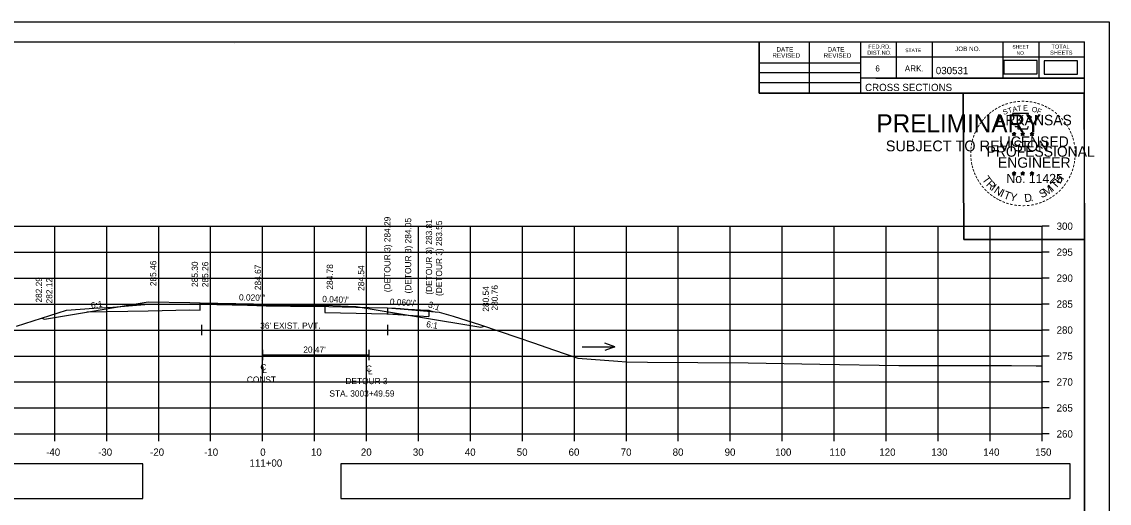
# Model space of a CAD drawing. Extents: x 285 to 4233, y -659 to 3710.
# Drawn here: x 492.9 to 702.2, y 310.1 to 402.8 of the extents above; entities that cross this region are included whole.
import ezdxf

# ---------------------------------------------------------------- set-up
doc = ezdxf.new("R2010")
doc.units = 0
for name, color, linetype in [('R_Alt Surface', 7, 'Continuous'), ('R_Axis', 7, 'Continuous'), ('R_Axis Annot', 7, 'Continuous'), ('R_Border', 7, 'Continuous'), ('R_Border PE', 7, 'Continuous'), ('R_Border Prem', 7, 'Continuous'), ('R_Detour', 7, 'Continuous'), ('R_Exist Surface', 7, 'Continuous'), ('R_Fin Surface', 7, 'Continuous'), ('R_Grid', 7, 'Continuous'), ('R_No Plot', 7, 'Continuous'), ('R_Water', 7, 'Continuous'), ('R_Water Annot', 7, 'Continuous'), ('R_Xsect Elev', 7, 'Continuous'), ('R_Xsect Slope', 7, 'Continuous')]:
    doc.layers.add(name, color=color, linetype=linetype)

msp = doc.modelspace()

# ---------------------------------------------------------------- linework, layer by layer
at = {"layer": 'R_Alt Surface'}
for points in [[(505.44, 346.97), (517.28, 347.21), (525.28, 347.37), (527.28, 347.33), (527.28, 348.58), (551.28, 348.1), (551.28, 346.85), (551.28, 346.85), (557.28, 346.73), (566.12, 346.55)], [(527.49, 344.48), (527.49, 342.48)], [(527.49, 343.48), (563.29, 343.48)], [(563.29, 344.48), (563.29, 342.48)], [(539.28, 339.7), (539.28, 337.7)], [(559.75, 339.7), (559.75, 337.7)], [(539.28, 338.7), (559.75, 338.7)]]:
    msp.add_lwpolyline(points, dxfattribs=at)
at = {"layer": 'R_Axis'}
for p, q in [((689.28, 323.49), (689.28, 363.49)), ((690.68, 363.49), (689.28, 363.49)), ((690.68, 358.49), (689.28, 358.49)), ((690.68, 353.49), (689.28, 353.49)), ((690.68, 348.49), (689.28, 348.49)), ((690.68, 343.49), (689.28, 343.49)), ((690.68, 338.49), (689.28, 338.49)), ((690.68, 333.49), (689.28, 333.49)), ((690.68, 328.49), (689.28, 328.49)), ((389.28, 323.49), (689.28, 323.49)), ((499.28, 322.09), (499.28, 323.49)), ((509.28, 322.09), (509.28, 323.49)), ((519.28, 322.09), (519.28, 323.49)), ((529.28, 322.09), (529.28, 323.49)), ((539.28, 322.09), (539.28, 323.49)), ((549.28, 322.09), (549.28, 323.49)), ((559.28, 322.09), (559.28, 323.49)), ((569.28, 322.09), (569.28, 323.49)), ((579.28, 322.09), (579.28, 323.49)), ((589.28, 322.09), (589.28, 323.49)), ((599.28, 322.09), (599.28, 323.49)), ((609.28, 322.09), (609.28, 323.49)), ((619.28, 322.09), (619.28, 323.49)), ((629.28, 322.09), (629.28, 323.49)), ((639.28, 322.09), (639.28, 323.49)), ((649.28, 322.09), (649.28, 323.49)), ((659.28, 322.09), (659.28, 323.49)), ((669.28, 322.09), (669.28, 323.49)), ((679.28, 322.09), (679.28, 323.49)), ((689.28, 322.09), (689.28, 323.49)), ((690.68, 323.49), (689.28, 323.49))]:
    msp.add_line(p, q, dxfattribs=at)
at = {"layer": 'R_Axis Annot'}
for points in [[(681.91, 392.8), (688.36, 392.8), (688.36, 395.36), (681.91, 395.36)], [(689.66, 392.73), (696.12, 392.73), (696.12, 395.29), (689.66, 395.29)], [(388.91, 311.08), (516.24, 311.08), (516.24, 317.73), (388.91, 317.73)], [(554.36, 311.09), (694.72, 311.09), (694.72, 317.75), (554.36, 317.75)]]:
    msp.add_lwpolyline(points, close=True, dxfattribs=at)
at = {"layer": 'R_Border'}
for p, q in [((381.28, 398.95), (697.46, 398.95)), ((533.8, 398.69), (533.8, 398.69)), ((533.8, 398.69), (533.8, 398.69)), ((634.82, 389.07), (634.82, 398.95)), ((644.5, 389.07), (644.5, 398.95)), ((654.36, 398.95), (654.36, 389.07)), ((661.2, 398.95), (661.2, 392.01)), ((668.14, 398.95), (668.14, 392.01)), ((681.72, 398.95), (681.72, 392.01)), ((688.66, 398.95), (688.66, 392.01)), ((697.46, 193.49), (697.46, 398.95)), ((697.46, 396.01), (654.36, 396.01)), ((697.46, 396.03), (697.46, 396.03)), ((634.82, 394.93), (654.36, 394.93)), ((634.82, 393.07), (654.36, 393.07)), ((697.46, 392.01), (654.36, 392.01)), ((657.32, 392.01), (697.46, 392.01)), ((634.82, 391.13), (654.36, 391.13)), ((697.46, 389.07), (634.82, 389.07))]:
    msp.add_line(p, q, dxfattribs=at)
at = {"layer": 'R_Border PE'}
for p, q in [((683.54, 381.33), (683.89, 381.21)), ((683.54, 381.33), (683.8, 381.28)), ((683.54, 381.33), (683.78, 381.2)), ((683.68, 380.92), (683.89, 381.21)), ((683.68, 380.92), (683.8, 381.16)), ((683.68, 380.92), (683.89, 381.13)), ((683.89, 381.58), (683.85, 381.33)), ((683.89, 381.21), (683.89, 381.58)), ((683.89, 381.58), (683.94, 381.33)), ((684.24, 381.33), (683.89, 381.21)), ((684.11, 380.92), (683.89, 381.21)), ((684.11, 380.92), (683.89, 381.13)), ((684.24, 381.33), (683.95, 381.28)), ((684.11, 380.92), (683.97, 381.21)), ((684.24, 381.33), (684.04, 381.22)), ((685.21, 381.33), (685.56, 381.21)), ((685.21, 381.33), (685.47, 381.28)), ((685.21, 381.33), (685.45, 381.2)), ((685.35, 380.92), (685.56, 381.21)), ((685.35, 380.92), (685.47, 381.16)), ((685.35, 380.92), (685.56, 381.13)), ((685.56, 381.58), (685.52, 381.33)), ((685.56, 381.21), (685.56, 381.58)), ((685.56, 381.58), (685.61, 381.33)), ((685.91, 381.33), (685.56, 381.21)), ((685.78, 380.92), (685.56, 381.21)), ((685.78, 380.92), (685.56, 381.13)), ((685.91, 381.33), (685.62, 381.28)), ((685.78, 380.92), (685.64, 381.21)), ((685.91, 381.33), (685.71, 381.22)), ((686.98, 381.31), (687.33, 381.2)), ((686.98, 381.31), (687.23, 381.27)), ((686.98, 381.31), (687.22, 381.19)), ((687.11, 380.91), (687.33, 381.2)), ((687.11, 380.91), (687.24, 381.15)), ((687.11, 380.91), (687.33, 381.12)), ((687.33, 381.57), (687.29, 381.32)), ((687.33, 381.2), (687.33, 381.57)), ((687.33, 381.57), (687.38, 381.32)), ((687.67, 381.31), (687.33, 381.2)), ((687.54, 380.91), (687.33, 381.2)), ((687.54, 380.91), (687.33, 381.12)), ((687.67, 381.31), (687.39, 381.26)), ((687.54, 380.91), (687.4, 381.2)), ((687.67, 381.31), (687.47, 381.21)), ((683.54, 373.75), (683.89, 373.64)), ((683.54, 373.75), (683.79, 373.71)), ((683.54, 373.75), (683.78, 373.63)), ((683.67, 373.34), (683.89, 373.64)), ((683.67, 373.34), (683.8, 373.59)), ((683.67, 373.34), (683.89, 373.56)), ((683.89, 374.01), (683.85, 373.75)), ((683.89, 373.64), (683.89, 374.01)), ((683.89, 374.01), (683.94, 373.76)), ((684.24, 373.75), (683.89, 373.64)), ((684.1, 373.34), (683.89, 373.64)), ((684.1, 373.34), (683.89, 373.56)), ((684.24, 373.75), (683.95, 373.7)), ((684.1, 373.34), (683.97, 373.64)), ((684.24, 373.75), (684.03, 373.65)), ((685.21, 373.75), (685.56, 373.64)), ((685.21, 373.75), (685.46, 373.71)), ((685.21, 373.75), (685.45, 373.63)), ((685.34, 373.34), (685.56, 373.64)), ((685.34, 373.34), (685.47, 373.59)), ((685.34, 373.34), (685.56, 373.56)), ((685.56, 374.01), (685.52, 373.75)), ((685.56, 373.64), (685.56, 374.01)), ((685.56, 374.01), (685.61, 373.76)), ((685.91, 373.75), (685.56, 373.64)), ((685.77, 373.34), (685.56, 373.64)), ((685.77, 373.34), (685.56, 373.56)), ((685.91, 373.75), (685.62, 373.7)), ((685.77, 373.34), (685.63, 373.64)), ((685.91, 373.75), (685.7, 373.65)), ((686.98, 373.74), (687.33, 373.63)), ((686.98, 373.74), (687.23, 373.7)), ((686.98, 373.74), (687.21, 373.62)), ((687.11, 373.33), (687.33, 373.63)), ((687.11, 373.33), (687.24, 373.58)), ((687.11, 373.33), (687.32, 373.55)), ((687.33, 374), (687.28, 373.74)), ((687.54, 373.33), (687.32, 373.55)), ((687.33, 373.63), (687.33, 374)), ((687.33, 374), (687.37, 373.75)), ((687.67, 373.74), (687.33, 373.63)), ((687.54, 373.33), (687.33, 373.63)), ((687.67, 373.74), (687.39, 373.69)), ((687.54, 373.33), (687.4, 373.63)), ((687.67, 373.74), (687.47, 373.64))]:
    msp.add_line(p, q, dxfattribs=at)
for points in [[(683.59, 385.2), (683.85, 384.38)], [(687.1, 384.28), (687.24, 384.57), (686.55, 384.54), (686.7, 385.2), (683.59, 385.2)], [(683.89, 381.58), (684.11, 380.92), (683.54, 381.33), (684.24, 381.33), (683.68, 380.92), (683.89, 381.58)], [(684.08, 382.78), (684.08, 382.69), (684.64, 382.67), (684.59, 382.2), (686.46, 382.2), (686.66, 382.74)], [(685.56, 381.58), (685.78, 380.92), (685.21, 381.33), (685.91, 381.33), (685.35, 380.92), (685.56, 381.58)], [(687.33, 381.57), (687.54, 380.91), (686.98, 381.31), (687.67, 381.31), (687.11, 380.91), (687.33, 381.57)], [(683.89, 374.01), (684.1, 373.34), (683.54, 373.75), (684.24, 373.75), (683.67, 373.34), (683.89, 374.01)], [(685.56, 374.01), (685.77, 373.34), (685.21, 373.75), (685.91, 373.75), (685.34, 373.34), (685.56, 374.01)], [(687.33, 374), (687.54, 373.33), (686.98, 373.74), (687.67, 373.74), (687.11, 373.33), (687.33, 374)]]:
    msp.add_lwpolyline(points, dxfattribs=at)
for centre, radius in [((683.89, 381.21), 0.172), ((683.89, 381.21), 0.145), ((683.89, 381.21), 0.116), ((683.89, 381.21), 0.0991), ((683.89, 381.21), 0.0747), ((683.89, 381.21), 0.0495), ((683.89, 381.21), 0.0296), ((685.56, 381.21), 0.172), ((685.56, 381.21), 0.145), ((685.56, 381.21), 0.116), ((685.56, 381.21), 0.0991), ((685.56, 381.21), 0.0747), ((685.56, 381.21), 0.0495), ((685.56, 381.21), 0.0296), ((687.33, 381.2), 0.172), ((687.33, 381.2), 0.145), ((687.33, 381.2), 0.116), ((687.33, 381.2), 0.0991), ((687.33, 381.2), 0.0747), ((687.33, 381.2), 0.0495), ((687.33, 381.2), 0.0296), ((683.89, 373.64), 0.172), ((683.89, 373.64), 0.145), ((683.89, 373.64), 0.116), ((683.89, 373.64), 0.0991), ((683.89, 373.64), 0.0747), ((683.89, 373.64), 0.0495), ((683.89, 373.64), 0.0296), ((685.56, 373.64), 0.172), ((685.56, 373.64), 0.145), ((685.56, 373.64), 0.116), ((685.56, 373.64), 0.0991), ((685.56, 373.64), 0.0747), ((685.56, 373.64), 0.0495), ((685.56, 373.64), 0.0296), ((687.32, 373.63), 0.172), ((687.32, 373.63), 0.145), ((687.32, 373.63), 0.116), ((687.32, 373.63), 0.0991), ((687.32, 373.63), 0.0747), ((687.32, 373.63), 0.0495), ((687.32, 373.63), 0.0296)]:
    msp.add_circle(centre, radius, dxfattribs=at)
at = {"layer": 'R_Detour'}
for p, q in [((563.29, 347.78), (563.29, 346.62)), ((571.3, 347.3), (571.29, 346.13))]:
    msp.add_line(p, q, dxfattribs=at)
for points in [[(563.29, 347.78), (564.27, 347.73), (564.87, 347.69), (565.79, 347.63), (567.28, 347.54), (570.91, 347.32), (571.3, 347.3), (571.37, 347.28), (572.06, 347.04)], [(563.29, 346.62), (563.29, 346.62), (567.28, 346.38), (571.29, 346.13)]]:
    msp.add_lwpolyline(points, dxfattribs=at)
at = {"layer": 'R_Exist Surface'}
msp.add_lwpolyline([(491.9, 344.24), (501.56, 347.3), (506.79, 347.69), (510.43, 347.92), (514.27, 348.23), (517.42, 348.47), (520.02, 348.48), (527.49, 348.48), (536.37, 348.25), (539.99, 348.15), (544.65, 348.09), (552.02, 348), (559.77, 347.86), (563.29, 347.78), (566.54, 347.52), (573.25, 346.94), (575.96, 346.16), (581.19, 344.52), (588.42, 342.05), (591.42, 341.02), (595.27, 339.65), (599.94, 338.05), (607.65, 337.48), (609.25, 337.38), (613.36, 337.33), (632.73, 337.15), (646.52, 336.93), (661.71, 336.67), (661.74, 336.69), (683.4, 336.64), (688.12, 336.61), (689.28, 336.61)], dxfattribs=at)
at = {"layer": 'R_Fin Surface'}
msp.add_lwpolyline([(496.77, 345.78), (497.28, 345.61), (517.28, 348.95), (525.28, 348.79), (527.28, 348.75), (551.28, 348.27), (557.28, 348.03), (581.28, 344.03), (581.96, 344.25)], dxfattribs=at)
at = {"layer": 'R_Grid'}
for p, q in [((389.28, 363.49), (689.28, 363.49)), ((499.28, 323.49), (499.28, 363.49)), ((509.28, 323.49), (509.28, 363.49)), ((519.28, 323.49), (519.28, 363.49)), ((529.28, 323.49), (529.28, 363.49)), ((539.28, 323.49), (539.28, 363.49)), ((549.28, 323.49), (549.28, 363.49)), ((559.28, 323.49), (559.28, 363.49)), ((569.28, 323.49), (569.28, 363.49)), ((579.28, 323.49), (579.28, 363.49)), ((589.28, 323.49), (589.28, 363.49)), ((599.28, 323.49), (599.28, 363.49)), ((609.28, 323.49), (609.28, 363.49)), ((619.28, 323.49), (619.28, 363.49)), ((629.28, 323.49), (629.28, 363.49)), ((639.28, 323.49), (639.28, 363.49)), ((649.28, 323.49), (649.28, 363.49)), ((659.28, 323.49), (659.28, 363.49)), ((669.28, 323.49), (669.28, 363.49)), ((679.28, 323.49), (679.28, 363.49)), ((689.28, 323.49), (689.28, 363.49)), ((389.28, 358.49), (689.28, 358.49)), ((389.28, 353.49), (689.28, 353.49)), ((389.28, 348.49), (689.28, 348.49)), ((389.28, 343.49), (689.28, 343.49)), ((389.28, 338.49), (689.28, 338.49)), ((389.28, 333.49), (689.28, 333.49)), ((389.28, 328.49), (689.28, 328.49)), ((389.28, 323.49), (689.28, 323.49))]:
    msp.add_line(p, q, dxfattribs=at)
at = {"layer": 'R_No Plot'}
for p, q in [((368.88, 402.85), (702.21, 402.85)), ((673.49, 366.61), (673.49, 366.61))]:
    msp.add_line(p, q, dxfattribs=at)
for points in [[(368.87, 402.85), (702.21, 402.85), (702.21, 189.51), (368.87, 189.51)], [(615.2, 398.95), (634.82, 398.95), (634.82, 389.07), (650.93, 389.07), (674.13, 389.07), (674.25, 360.91), (697.46, 360.91), (697.46, 193.49), (381.28, 193.49), (381.28, 398.95)], [(674.13, 389.07), (697.34, 389.07), (697.46, 360.91), (674.25, 360.91)]]:
    msp.add_lwpolyline(points, close=True, dxfattribs=at)
at = {"layer": 'R_Water Annot'}
for p, q in [((600.79, 340.28), (607.07, 340.28)), ((607.07, 340.28), (605.15, 340.98)), ((607.07, 340.28), (605.15, 339.58))]:
    msp.add_line(p, q, dxfattribs=at)
at = {"layer": 'R_Xsect Elev'}
msp.add_line((539.28, 348.17), (539.28, 358.17), dxfattribs=at)

# ---------------------------------------------------------------- texts
at = {"layer": 'R_Alt Surface'}
for s, height, p in [('C', 1.2, (538.84, 335.75)), ('L', 1.2, (539.23, 335.22)), ('C', 1.2, (559.17, 335.47)), ('L', 1.2, (559.55, 334.95)), ('CONST.', 1.199, (536.25, 333.35)), ('DETOUR 3', 1.199, (555.22, 333.08)), ('STA. 3003+49.59', 1.1985, (552.14, 330.68))]:
    msp.add_text(s, height=height, dxfattribs=at).set_placement(p)
at = {"layer": 'R_Axis Annot'}
for s, p in [('300', (692.08, 362.79)), ('295', (692.08, 357.79)), ('290', (692.08, 352.79)), ('285', (692.08, 347.79)), ('280', (692.08, 342.79)), ('275', (692.08, 337.79)), ('270', (692.08, 332.79)), ('265', (692.08, 327.79)), ('260', (692.08, 322.79)), ('-40', (497.62, 319.29)), ('-30', (507.62, 319.29)), ('-20', (517.62, 319.29)), ('-10', (528.02, 319.29)), ('0', (538.82, 319.29)), ('10', (548.59, 319.29)), ('20', (558.19, 319.29)), ('30', (568.19, 319.29)), ('40', (578.19, 319.29)), ('50', (588.19, 319.29)), ('60', (598.16, 319.29)), ('70', (608.19, 319.29)), ('80', (618.19, 319.29)), ('90', (628.19, 319.29)), ('100', (637.91, 319.29)), ('110', (648.36, 319.29)), ('120', (657.96, 319.29)), ('130', (667.96, 319.29)), ('140', (677.96, 319.29)), ('150', (687.96, 319.29)), ('111+00', (536.76, 317.19))]:
    msp.add_text(s, height=1.4, dxfattribs=at).set_placement(p)
at = {"layer": 'R_Border'}
for s, height, p in [('DATE', 0.879, (638.16, 397.09)), ('DATE', 0.879, (648.02, 397.09)), ('FED.RD.', 0.782, (655.84, 397.67)), ('STATE', 0.684, (662.96, 396.99)), ('JOB NO.', 0.879, (672.54, 397.19)), ('SHEET', 0.684, (683.58, 397.67)), ('TOTAL', 0.782, (691.1, 397.67)), ('REVISED', 0.879, (637.38, 395.91)), ('REVISED', 0.879, (647.24, 395.91)), ('DIST.NO.', 0.782, (655.64, 396.49)), ('NO.', 0.684, (684.36, 396.49)), ('SHEETS', 0.782, (690.82, 396.49)), ('6', 1.17, (657.2, 393.27)), ('ARK.', 1.172, (662.86, 393.27)), ('030531', 1.4, (668.84, 392.75)), ('CROSS SECTIONS', 1.4, (655.22, 389.5))]:
    msp.add_text(s, height=height, rotation=360, dxfattribs=at).set_placement(p)
at = {"layer": 'R_Border PE'}
for s, height, rotation, p in [('-', 1.6, 19.1761, (682.33, 386.33)), ('-', 1.6, 13.6301, (683.08, 386.57)), ('-', 1.6, 10.2193, (683.76, 386.73)), ('-', 1.6, 5.8968, (684.49, 386.84)), ('-', 1.6, 0.1862, (685.26, 386.92)), ('-', 1.6, 357.743, (685.98, 386.9)), ('-', 1.6, 352.1617, (686.73, 386.85)), ('-', 1.6, 347.2049, (687.45, 386.73)), ('-', 1.6, 342.3362, (688.08, 386.58)), ('-', 1.6, 42.9622, (678.98, 384.18)), ('-', 1.6, 38.9507, (679.41, 384.6)), ('-', 1.6, 36.2317, (679.89, 384.98)), ('-', 1.6, 34.0636, (680.47, 385.37)), ('-', 1.6, 28.7918, (681.07, 385.74)), ('-', 1.6, 24.3072, (681.7, 386.06)), ('S', 1, 21.594, (681.94, 384.88)), ('T', 1, 16.4036, (682.85, 385.21)), ('A', 1, 11.2132, (683.68, 385.46)), ('T', 1, 6.0228, (684.53, 385.63)), ('E', 1, 0.8323, (685.63, 385.74)), ('O', 1, 350.4515, (687.24, 385.53)), ('F', 1, 340.0707, (688.19, 385.3)), ('-', 1.6, 337.8551, (688.82, 386.35)), ('-', 1.6, 334.1211, (689.45, 386.08)), ('-', 1.6, 329.6409, (690.03, 385.8)), ('-', 1.6, 325.8627, (690.67, 385.44)), ('-', 1.6, 320.5297, (691.28, 385.01)), ('-', 1.6, 58.0706, (677.39, 382.13)), ('-', 1.6, 54.2325, (677.72, 382.65)), ('-', 1.6, 50.6142, (678.13, 383.22)), ('-', 1.6, 48.423, (678.53, 383.71)), ('ARKANSAS', 2, 360, (680.44, 382.92)), ('-', 1.6, 315.5786, (691.88, 384.53)), ('-', 1.6, 309.8797, (692.45, 383.98)), ('-', 1.6, 306.6522, (692.97, 383.37)), ('-', 1.4, 303.6753, (693.46, 382.81)), ('-', 1.6, 72.3945, (676.6, 380.27)), ('-', 1.6, 67.7743, (676.82, 380.9)), ('-', 1.6, 62.8713, (677.08, 381.51)), ('DWB', 0.01, 360, (683.88, 381.21)), ('DWB', 0.01, 360, (685.55, 381.21)), ('DWB', 0.01, 360, (687.31, 381.2)), ('-', 1.6, 299.6684, (693.78, 382.2)), ('-', 1.6, 294.6628, (694.1, 381.59)), ('-', 1.6, 290.5728, (694.36, 381.01)), ('-', 1.6, 85.1863, (676.2, 378.15)), ('-', 1.6, 81.2013, (676.27, 378.84)), ('-', 1.6, 75.461, (676.4, 379.56)), ('PROFESSIONAL', 2, 360, (678.61, 376.86)), ('LICENSED', 2, 360, (681.04, 378.77)), ('-', 1.6, 285.1233, (694.59, 380.43)), ('-', 1.6, 280.5493, (694.79, 379.69)), ('-', 1.6, 276.5962, (694.96, 378.92)), ('-', 1.6, 89.0622, (676.17, 377.45)), ('-', 1.6, 94.1959, (676.21, 376.73)), ('ENGINEER', 2, 360, (680.8, 374.74)), ('-', 1.6, 263.5172, (695.03, 376.9)), ('-', 1.6, 274.3301, (695.02, 378.2)), ('-', 1.6, 269.9407, (695.05, 377.57)), ('-', 1.6, 98.9479, (676.28, 376.06)), ('-', 1.6, 101.7149, (676.41, 375.33)), ('-', 1.6, 105.4578, (676.58, 374.73)), ('-', 1.6, 255.7626, (694.85, 375.57)), ('-', 1.6, 260.9953, (694.96, 376.25)), ('-', 1.6, 109.0874, (676.79, 374.1)), ('-', 1.6, 114.0643, (677.04, 373.51)), ('-', 1.6, 115.7289, (677.35, 372.89)), ('-', 1.6, 120.4471, (677.71, 372.3)), ('T', 1.54, 306.0406, (677.65, 372.48)), ('No. 11425', 1.757, 360, (682.43, 371.79)), ('DWB', 0.01, 360, (683.88, 373.64)), ('DWB', 0.01, 360, (685.55, 373.64)), ('DWB', 0.01, 360, (687.31, 373.63)), ('H', 1.54, 54.6088, (692.77, 371.51)), ('-', 1.6, 244.6197, (694.18, 373.55)), ('-', 1.6, 247.8887, (694.45, 374.17)), ('-', 1.6, 252.8681, (694.67, 374.85)), ('-', 1.6, 125.8934, (678.11, 371.74)), ('-', 1.6, 130.7181, (678.57, 371.19)), ('-', 1.6, 134.2238, (679.09, 370.64)), ('R', 1.54, 314.005, (678.41, 371.43)), ('I', 1.54, 321.9694, (679.31, 370.5)), ('N', 1.54, 326.5002, (679.88, 370.03)), ('I', 1.54, 335.3603, (681.09, 369.24)), ('S', 1.54, 26.9312, (689.19, 368.84)), ('M', 1.54, 32.6563, (690.03, 369.25)), ('I', 1.54, 42.1136, (691.32, 370.09)), ('T', 1.54, 46.6444, (691.88, 370.57)), ('-', 1.6, 225.7653, (692.48, 371.01)), ('-', 1.6, 231.2538, (692.96, 371.57)), ('-', 1.6, 233.8452, (693.39, 372.14)), ('-', 1.6, 239.0712, (693.79, 372.79)), ('-', 1.6, 138.9338, (679.61, 370.18)), ('-', 1.6, 144.6463, (680.17, 369.77)), ('-', 1.6, 148.0898, (680.73, 369.4)), ('-', 1.6, 151.5704, (681.31, 369.08)), ('-', 1.6, 154.6002, (681.83, 368.83)), ('T', 1.54, 339.8912, (681.75, 368.91)), ('Y', 1.54, 347.8556, (682.97, 368.47)), ('D', 1.54, 6.3969, (685.95, 368.11)), ('.', 1.54, 13.7642, (687.14, 368.24)), ('-', 1.6, 204.2516, (689.69, 368.98)), ('-', 1.6, 207.3568, (690.32, 369.3)), ('-', 1.6, 212.2491, (690.87, 369.64)), ('-', 1.6, 215.7363, (691.41, 370.03)), ('-', 1.6, 221.0851, (691.96, 370.5)), ('-', 1.6, 158.5612, (682.46, 368.58)), ('-', 1.6, 162.7983, (683.14, 368.36)), ('-', 1.6, 167.5555, (683.86, 368.2)), ('-', 1.6, 173.1155, (684.63, 368.09)), ('-', 1.6, 176.5183, (685.38, 368.04)), ('-', 1.6, 181.5918, (686.12, 368.06)), ('-', 1.6, 185.8167, (686.93, 368.13)), ('-', 1.6, 191.2858, (687.67, 368.26)), ('-', 1.6, 195.4743, (688.4, 368.46)), ('-', 1.6, 200.7184, (689.07, 368.7))]:
    msp.add_text(s, height=height, rotation=rotation, dxfattribs=at).set_placement(p)
at = {"layer": 'R_Border Prem'}
for s, height, p in [('PRELIMINARY', 3.5, (657.41, 381.53)), ('DWB', 0.01, (658.16, 383.38)), ('SUBJECT TO REVISION', 2.0751, (659.22, 377.9))]:
    msp.add_text(s, height=height, rotation=360, dxfattribs=at).set_placement(p)
at = {"layer": 'R_Water'}
for s, p in [("36' EXIST. PVT.", (538.82, 343.74)), ("20.47'", (547.11, 339.12))]:
    msp.add_text(s, height=1.2, dxfattribs=at).set_placement(p)
at = {"layer": 'R_Xsect Elev'}
for s, p in [('(DETOUR 3) 284.29', (563.89, 350.78)), ('(DETOUR 3) 284.05', (567.88, 350.54)), ('(DETOUR 3) 283.81', (571.9, 350.3)), ('(DETOUR 3) 283.55', (573.83, 350.04)), ('285.46', (518.83, 351.95)), ('285.30', (526.83, 351.79)), ('285.26', (528.83, 351.75)), ('284.67', (538.98, 351.17)), ('284.78', (552.83, 351.27)), ('284.54', (558.83, 351.03)), ('282.29', (496.83, 348.78)), ('282.12', (498.83, 348.61)), ('280.54', (582.83, 347.03)), ('280.76', (584.54, 347.25))]:
    msp.add_text(s, height=1.2, rotation=90, dxfattribs=at).set_placement(p)
at = {"layer": 'R_Xsect Slope'}
for s, rotation, p in [("0.020'/'", 358.8542, (534.73, 349.2)), ("0.040'/'", 357.7094, (550.74, 348.89)), ("0.060'/'", 356.5443, (563.74, 348.36)), ('6:1', 9.4623, (506.35, 347.63)), ('3:1', 341.5027, (571.05, 347.91)), ('6:1', 350.5377, (570.7, 344.07))]:
    msp.add_text(s, height=1.2, rotation=rotation, dxfattribs=at).set_placement(p)

doc.saveas('drawing.dxf')
